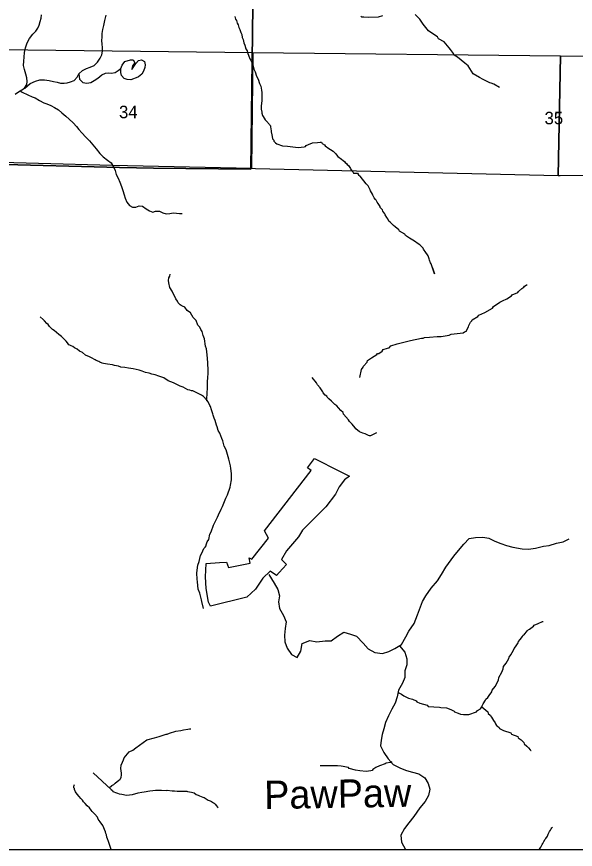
# Model space of a CAD drawing. Extents: x -10 to 158, y 8 to 33.
# Drawn here: x -6.464 to -4.593, y 16.018 to 18.808 of the extents above; entities that cross this region are included whole.
import ezdxf

# ---------------------------------------------------------------- set-up
doc = ezdxf.new("R2010")
doc.units = 0
for name, color, linetype in [('GM_X_Corporation', 7, 'Continuous'), ('GM_X_Minor_River', 7, 'Continuous'), ('GM_X_Minor_River_Text', 7, 'Continuous'), ('GM_X_Section_Text', 7, 'Continuous')]:
    doc.layers.add(name, color=color, linetype=linetype)

msp = doc.modelspace()

# ---------------------------------------------------------------- linework, layer by layer
at = {"layer": 'GM_X_Corporation'}
for points in [[(-9.7914, 22.7162), (-9.7914, 16.0183), (-2.9914, 16.0183), (-2.9914, 19.1544)], [(-9.7914, 22.7162), (-9.7914, 18.392), (-9.6242, 18.3881), (-9.0027, 18.3743), (-8.9838, 18.3739), (-8.93, 18.3728), (-7.7325, 18.3437), (-7.5205, 18.3416), (-6.9708, 18.3249), (-6.1191, 18.3027), (-6.0053, 18.2999), (-5.6789, 18.2975), (-5.6625, 19.6663)], [(-5.6625, 19.6663), (-5.6789, 18.2975), (-6.0053, 18.2999), (-6.1191, 18.3027), (-6.9708, 18.3249), (-7.5205, 18.3416), (-7.7325, 18.3437), (-8.93, 18.3728), (-8.9838, 18.3739), (-9.0027, 18.3743), (-9.6242, 18.3881), (-9.6444, 17.5212), (-9.6604, 16.9971), (-9.6851, 16.2018), (-9.6914, 16.0183), (-3.6338, 16.0183), (-3.6311, 16.2195), (-3.6167, 17.6595), (-3.6057, 18.5118), (-3.613, 18.695), (-3.6159, 19.0246)]]:
    msp.add_lwpolyline(points, dxfattribs=at)
for points in [[(-6.7094, 18.6997), (-5.6732, 18.6881), (-5.6766, 18.2989), (-6.1442, 18.3097), (-6.6386, 18.3222), (-6.7106, 18.3234)], [(-5.6732, 18.6881), (-4.6427, 18.6767), (-4.6497, 18.2746), (-5.6637, 18.2983), (-5.6766, 18.2989)], [(-4.6427, 18.6767), (-3.6115, 18.6705), (-3.6152, 18.2835), (-4.1965, 18.2758), (-4.6435, 18.2744), (-4.6497, 18.2746)], [(-5.6849, 16.9948), (-5.6762, 16.9904), (-5.62, 17.0603), (-5.6339, 17.0852), (-5.4774, 17.2874), (-5.4892, 17.2961), (-5.4662, 17.3276), (-5.3829, 17.2856), (-5.3487, 17.2682), (-5.3657, 17.256), (-5.3839, 17.2324), (-5.3956, 17.2083), (-5.4286, 17.1661), (-5.4532, 17.1412), (-5.5069, 17.0875), (-5.5198, 17.0652), (-5.5597, 17.0179), (-5.5771, 16.9895), (-5.5597, 16.9724), (-5.5842, 16.9455), (-5.5931, 16.9359), (-5.6147, 16.9508), (-5.6394, 16.9263), (-5.6636, 16.8897), (-5.693, 16.8637), (-5.8141, 16.8326), (-5.8216, 16.8469), (-5.8295, 16.8918), (-5.8316, 16.9312), (-5.8295, 16.9758), (-5.7839, 16.979), (-5.761, 16.9802), (-5.7545, 16.9631), (-5.6812, 16.9769)]]:
    msp.add_lwpolyline(points, close=True, dxfattribs=at)
at = {"layer": 'GM_X_Minor_River'}
for points in [[(-6.4686, 18.5482), (-6.4571, 18.5556), (-6.4464, 18.5623), (-6.4369, 18.5679), (-6.4295, 18.5804), (-6.4286, 18.591), (-6.4297, 18.6032), (-6.4333, 18.6154), (-6.4377, 18.6306), (-6.4402, 18.6439), (-6.4401, 18.6591), (-6.4388, 18.6727), (-6.4371, 18.6875), (-6.4343, 18.7034), (-6.428, 18.7201), (-6.421, 18.7348), (-6.4099, 18.7495), (-6.3999, 18.7593), (-6.3922, 18.7694), (-6.3886, 18.7796), (-6.3847, 18.7914), (-6.3816, 18.8027), (-6.3799, 18.8141)], [(-6.4362, 18.5684), (-6.4181, 18.5837), (-6.4005, 18.5918), (-6.3864, 18.5959), (-6.3705, 18.5964), (-6.3542, 18.594), (-6.3406, 18.5908), (-6.3281, 18.588), (-6.3163, 18.5852), (-6.3042, 18.5847), (-6.2939, 18.5857), (-6.2832, 18.5898), (-6.271, 18.5946), (-6.2607, 18.6051), (-6.2549, 18.6165), (-6.2434, 18.6273), (-6.23, 18.6344), (-6.2174, 18.6388), (-6.2041, 18.644), (-6.1926, 18.6553), (-6.1837, 18.6688), (-6.1782, 18.6805), (-6.1758, 18.6927), (-6.1765, 18.7048), (-6.1775, 18.7155), (-6.1781, 18.728), (-6.1776, 18.7394), (-6.1767, 18.7511), (-6.1747, 18.7648), (-6.1719, 18.7788), (-6.1683, 18.7947), (-6.1643, 18.8125)], [(-5.733, 18.8081), (-5.7302, 18.7998), (-5.7275, 18.7949), (-5.725, 18.7862), (-5.7215, 18.7809), (-5.7191, 18.7715), (-5.716, 18.7654), (-5.7131, 18.7545), (-5.71, 18.7481), (-5.7079, 18.7378), (-5.7051, 18.7314), (-5.7026, 18.7201), (-5.6991, 18.7125), (-5.6962, 18.7004), (-5.6919, 18.6932), (-5.6911, 18.6879), (-5.6856, 18.6759), (-5.6827, 18.6672), (-5.6796, 18.6627), (-5.6776, 18.6562), (-5.6753, 18.6529), (-5.674, 18.6472), (-5.6717, 18.6423), (-5.6692, 18.6317), (-5.6649, 18.623), (-5.6608, 18.6083), (-5.655, 18.5988), (-5.6509, 18.5841), (-5.6462, 18.575), (-5.6437, 18.5622), (-5.6421, 18.5538), (-5.642, 18.5481), (-5.6421, 18.5326), (-5.6431, 18.5261), (-5.6443, 18.5093), (-5.645, 18.5025), (-5.6449, 18.4983), (-5.6428, 18.4885), (-5.6428, 18.4851), (-5.64, 18.4767), (-5.638, 18.473), (-5.6314, 18.4621), (-5.6267, 18.4576), (-5.6174, 18.4471), (-5.6155, 18.4445), (-5.6139, 18.4418), (-5.6131, 18.4384), (-5.6118, 18.4259), (-5.6109, 18.4221), (-5.6096, 18.4115), (-5.608, 18.407), (-5.6064, 18.399), (-5.6029, 18.3937), (-5.6024, 18.3911), (-5.597, 18.3847), (-5.5924, 18.3821), (-5.5729, 18.3752), (-5.5566, 18.3736), (-5.5208, 18.3696), (-5.5007, 18.3714), (-5.4958, 18.373)], [(-5.238, 18.811), (-5.2535, 18.8065), (-5.285, 18.8049), (-5.301, 18.8058), (-5.3074, 18.8068), (-5.3105, 18.8087)], [(-4.8462, 18.5708), (-4.8658, 18.5817), (-4.8743, 18.585), (-4.8792, 18.5868), (-4.9014, 18.5978), (-4.9133, 18.6041), (-4.9352, 18.6163), (-4.9516, 18.643), (-4.9627, 18.6519), (-4.9874, 18.6721), (-4.9989, 18.6791), (-5.0005, 18.684), (-5.0106, 18.6979), (-5.0149, 18.7039), (-5.0315, 18.7238), (-5.0511, 18.7338), (-5.0546, 18.7402), (-5.0765, 18.755), (-5.0849, 18.7606), (-5.0974, 18.7767), (-5.1028, 18.7831), (-5.1137, 18.8), (-5.1191, 18.8056), (-5.1295, 18.815)], [(-6.2549, 18.6165), (-6.2535, 18.599), (-6.2423, 18.5875), (-6.2286, 18.585), (-6.2157, 18.5876), (-6.2038, 18.5943), (-6.1916, 18.6017), (-6.1778, 18.613), (-6.1664, 18.6189), (-6.1565, 18.6196), (-6.1455, 18.6187), (-6.1337, 18.6208), (-6.1238, 18.6272), (-6.1142, 18.6343), (-6.1103, 18.646), (-6.1014, 18.6577), (-6.0824, 18.6628), (-6.0729, 18.6631), (-6.0673, 18.6532), (-6.0761, 18.643), (-6.0782, 18.6313), (-6.0708, 18.641), (-6.065, 18.6509), (-6.0554, 18.6606), (-6.0452, 18.6632), (-6.035, 18.6577), (-6.0336, 18.6471), (-6.0344, 18.6376), (-6.0383, 18.6255), (-6.0442, 18.6149), (-6.0553, 18.6059), (-6.058, 18.6048)], [(-6.0583, 18.6047), (-6.0808, 18.5964), (-6.093, 18.5969), (-6.1035, 18.6012), (-6.1129, 18.6107), (-6.1147, 18.621), (-6.1146, 18.6309), (-6.1142, 18.6309)], [(-6.0694, 18.5998), (-6.0691, 18.5999)], [(-6.4515, 18.5591), (-6.445, 18.5547), (-6.4257, 18.5458), (-6.4117, 18.5399), (-6.4015, 18.5357), (-6.3872, 18.5272), (-6.3728, 18.5194), (-6.363, 18.5159), (-6.3494, 18.5108), (-6.3366, 18.5034), (-6.3234, 18.4953), (-6.3125, 18.4857), (-6.2993, 18.4746), (-6.288, 18.4646), (-6.2748, 18.4523), (-6.2632, 18.44), (-6.2557, 18.4304), (-6.2452, 18.4186), (-6.2321, 18.4044), (-6.2193, 18.3925), (-6.2081, 18.379), (-6.1976, 18.3656), (-6.1856, 18.3492), (-6.1743, 18.3388), (-6.1593, 18.3276), (-6.1476, 18.318), (-6.1394, 18.305), (-6.1342, 18.2928), (-6.1298, 18.2787), (-6.1242, 18.2665), (-6.1183, 18.2532), (-6.1127, 18.2387), (-6.1076, 18.2257), (-6.1032, 18.2105), (-6.1006, 18.1994), (-6.0947, 18.1868), (-6.0853, 18.175), (-6.0752, 18.1692), (-6.0641, 18.1702), (-6.0535, 18.1742), (-6.0417, 18.1726), (-6.03, 18.1645), (-6.0191, 18.1572), (-6.0077, 18.1529), (-5.9982, 18.1558), (-5.9857, 18.1568), (-5.974, 18.151), (-5.9634, 18.1471), (-5.9501, 18.1485), (-5.9394, 18.1502), (-5.9288, 18.1497), (-5.9178, 18.1489), (-5.9098, 18.1488)], [(-5.4958, 18.373), (-5.494, 18.3765), (-5.4861, 18.3796), (-5.4733, 18.3851), (-5.4562, 18.3866), (-5.4475, 18.3875), (-5.4429, 18.3871), (-5.4406, 18.3826), (-5.4325, 18.3782), (-5.4309, 18.3752), (-5.4183, 18.3666), (-5.4129, 18.3633), (-5.4041, 18.3577), (-5.3944, 18.3488), (-5.3925, 18.3454), (-5.3886, 18.3394), (-5.3755, 18.3308), (-5.3705, 18.3256), (-5.3659, 18.323), (-5.3635, 18.3189), (-5.3593, 18.3163), (-5.3566, 18.3125), (-5.3524, 18.3088), (-5.3484, 18.3024), (-5.3457, 18.2998), (-5.3445, 18.2956), (-5.3399, 18.2907), (-5.3372, 18.2874), (-5.3356, 18.284), (-5.3318, 18.2833), (-5.3265, 18.2837), (-5.3223, 18.2834), (-5.3184, 18.2785), (-5.3138, 18.2741)], [(-5.0712, 17.9667), (-5.0644, 17.9461), (-5.076, 17.9799), (-5.0776, 17.9833), (-5.0808, 17.9924), (-5.0824, 17.9961), (-5.0856, 18.0067), (-5.0875, 18.0105), (-5.093, 18.0176), (-5.1008, 18.0285), (-5.1023, 18.0327), (-5.1132, 18.0435), (-5.1193, 18.0472), (-5.1312, 18.0562), (-5.1374, 18.0595), (-5.1485, 18.0654), (-5.1619, 18.0747), (-5.1639, 18.0788), (-5.1812, 18.0896), (-5.1835, 18.0937), (-5.1962, 18.1042), (-5.2016, 18.1079), (-5.2116, 18.118), (-5.2174, 18.1228), (-5.221, 18.1311), (-5.2237, 18.1349), (-5.2299, 18.1439), (-5.2307, 18.1477), (-5.2374, 18.1567), (-5.2382, 18.1605), (-5.2459, 18.1691), (-5.2467, 18.1725), (-5.2526, 18.1816), (-5.2568, 18.186), (-5.26, 18.1928), (-5.2619, 18.1958), (-5.2662, 18.2011), (-5.2709, 18.2098), (-5.2721, 18.2135), (-5.2788, 18.2241), (-5.28, 18.2282), (-5.287, 18.241), (-5.2932, 18.2474), (-5.3138, 18.2741)], [(-5.8266, 17.5211), (-5.8266, 17.5234), (-5.8264, 17.5318), (-5.8254, 17.5409), (-5.8248, 17.5702), (-5.8246, 17.5808), (-5.8234, 17.6021), (-5.8228, 17.6094), (-5.8228, 17.6303), (-5.823, 17.6409), (-5.8235, 17.6496), (-5.8254, 17.6747), (-5.8284, 17.6952), (-5.8309, 17.7046), (-5.8351, 17.7289), (-5.8387, 17.7402), (-5.8424, 17.7535), (-5.8466, 17.7595), (-5.8506, 17.7682), (-5.8564, 17.7749), (-5.8623, 17.7896), (-5.8724, 17.8001), (-5.8818, 17.8156), (-5.8929, 17.8237), (-5.9007, 17.8343), (-5.9083, 17.8376), (-5.9122, 17.8398), (-5.916, 17.8428), (-5.9222, 17.8487), (-5.9246, 17.8552), (-5.9304, 17.8627), (-5.943, 17.8883), (-5.9508, 17.9003), (-5.9545, 17.9159), (-5.955, 17.9235), (-5.9536, 17.9326), (-5.9511, 17.9387), (-5.9495, 17.9451)], [(-5.3145, 17.5987), (-5.3083, 17.6255), (-5.3031, 17.6332), (-5.3017, 17.637), (-5.2901, 17.6505), (-5.2883, 17.6562), (-5.2748, 17.6651), (-5.2575, 17.6764), (-5.2549, 17.6791), (-5.2511, 17.6796), (-5.2395, 17.6874), (-5.2366, 17.6931), (-5.2222, 17.6971), (-5.2162, 17.6988), (-5.2106, 17.7049), (-5.1894, 17.7117), (-5.1448, 17.7227), (-5.1082, 17.7309), (-5.1021, 17.731), (-5.0976, 17.7329), (-5.0816, 17.7343), (-5.0555, 17.7359), (-5.0418, 17.7365), (-5.0153, 17.7407), (-5.0089, 17.7438), (-4.9688, 17.749), (-4.9639, 17.7521), (-4.9575, 17.7538), (-4.9571, 17.7568), (-4.9505, 17.7687), (-4.9498, 17.7729), (-4.9443, 17.7844), (-4.9398, 17.789), (-4.9384, 17.7925), (-4.9192, 17.8034), (-4.9159, 17.808), (-4.8955, 17.8163), (-4.8703, 17.8311), (-4.867, 17.8365), (-4.8456, 17.8513), (-4.8366, 17.8564), (-4.8223, 17.8631), (-4.8061, 17.8728), (-4.8039, 17.8759), (-4.7855, 17.8842), (-4.7832, 17.8876), (-4.7716, 17.8973), (-4.7649, 17.902), (-4.763, 17.9047), (-4.757, 17.9089), (-4.7544, 17.9105)], [(-6.2888, 17.7088), (-6.2915, 17.7114), (-6.2931, 17.7156), (-6.2981, 17.7204), (-6.3139, 17.7369), (-6.3228, 17.7428), (-6.3378, 17.7567), (-6.3436, 17.7604), (-6.3513, 17.7678), (-6.354, 17.7697), (-6.3586, 17.7761), (-6.3621, 17.7795), (-6.3706, 17.7892), (-6.3753, 17.7929), (-6.3845, 17.8019), (-6.3854, 17.8022)], [(-5.8383, 16.8247), (-5.8431, 16.8481), (-5.8447, 16.8538), (-5.8501, 16.8765), (-5.8552, 16.8905), (-5.8583, 16.914), (-5.8596, 16.9235), (-5.8599, 16.9432), (-5.8586, 16.9531), (-5.8566, 16.9707), (-5.8523, 16.9825), (-5.8477, 17.0023), (-5.8436, 17.0108), (-5.8367, 17.0257), (-5.8326, 17.0303), (-5.8293, 17.0353), (-5.8289, 17.0384), (-5.8253, 17.0483), (-5.8205, 17.0567), (-5.8162, 17.0739), (-5.8122, 17.0823), (-5.8039, 17.1045), (-5.7995, 17.113), (-5.791, 17.1313), (-5.7874, 17.1386), (-5.779, 17.1581), (-5.7742, 17.167), (-5.7629, 17.1945), (-5.7574, 17.206), (-5.7491, 17.2312), (-5.747, 17.2388), (-5.7446, 17.2564), (-5.7439, 17.2613), (-5.7442, 17.2773), (-5.746, 17.2947), (-5.7477, 17.3027), (-5.7526, 17.325), (-5.7554, 17.3337), (-5.7623, 17.3564), (-5.7685, 17.3685), (-5.7734, 17.387), (-5.777, 17.3946), (-5.7837, 17.4123), (-5.7888, 17.4214), (-5.7921, 17.4343), (-5.7944, 17.4399), (-5.7989, 17.4547), (-5.802, 17.4626), (-5.8056, 17.4728), (-5.8061, 17.4774), (-5.8104, 17.4876), (-5.8113, 17.4913), (-5.8145, 17.5019), (-5.8168, 17.5057), (-5.8224, 17.5178), (-5.827, 17.5226), (-5.8378, 17.5358), (-5.8444, 17.5395), (-5.8562, 17.545), (-5.8673, 17.5509), (-5.8738, 17.5542), (-5.878, 17.5545), (-5.8834, 17.5567), (-5.8899, 17.5581), (-5.9063, 17.5662), (-5.9163, 17.5703), (-5.9381, 17.5813), (-5.9564, 17.5879), (-5.9706, 17.5979), (-5.9878, 17.603), (-5.9993, 17.6081), (-6.0111, 17.6102), (-6.0195, 17.6139), (-6.0321, 17.6163), (-6.0432, 17.6207), (-6.0531, 17.6232), (-6.0733, 17.6282), (-6.0896, 17.6298), (-6.1011, 17.6323), (-6.1144, 17.6336), (-6.1228, 17.6365), (-6.1361, 17.6394), (-6.1422, 17.6412), (-6.159, 17.6436), (-6.1723, 17.6464), (-6.1773, 17.6475), (-6.1853, 17.6508), (-6.1887, 17.6522), (-6.1968, 17.6563), (-6.201, 17.6581), (-6.2129, 17.6651), (-6.2197, 17.6681), (-6.2328, 17.6743), (-6.2435, 17.6833), (-6.2531, 17.6873), (-6.2604, 17.694), (-6.27, 17.6981), (-6.2754, 17.7025), (-6.2815, 17.7047), (-6.2857, 17.7077), (-6.2888, 17.7088)], [(-5.2585, 17.4139), (-5.2791, 17.404), (-5.2821, 17.4039), (-5.2851, 17.4046), (-5.2966, 17.4105), (-5.3039, 17.4131), (-5.3154, 17.4175), (-5.328, 17.4268), (-5.3304, 17.4305), (-5.3405, 17.4429), (-5.3493, 17.4515), (-5.3525, 17.4575), (-5.3687, 17.4759), (-5.3704, 17.4816), (-5.3785, 17.4887), (-5.3858, 17.4973), (-5.3912, 17.5037), (-5.3978, 17.5089), (-5.4097, 17.5194), (-5.4186, 17.528), (-5.424, 17.5336), (-5.4252, 17.5362), (-5.431, 17.5403), (-5.4372, 17.5478), (-5.438, 17.5516), (-5.447, 17.5648), (-5.4558, 17.5741), (-5.459, 17.5813), (-5.4744, 17.5987)], [(-5.6188, 16.9388), (-5.6011, 16.9105), (-5.5887, 16.8886), (-5.583, 16.8681), (-5.5868, 16.8476), (-5.583, 16.8256), (-5.5705, 16.8014), (-5.5607, 16.7802), (-5.5641, 16.7578), (-5.5668, 16.7362), (-5.5656, 16.7138), (-5.5573, 16.6926), (-5.5437, 16.6714), (-5.5241, 16.6608), (-5.5116, 16.6828), (-5.5074, 16.7074), (-5.4821, 16.7184), (-5.4579, 16.7135), (-5.4307, 16.7165), (-5.4099, 16.7165), (-5.3887, 16.7324), (-5.368, 16.7457), (-5.346, 16.7388), (-5.326, 16.7328), (-5.3033, 16.7085), (-5.2863, 16.6896), (-5.2636, 16.6782), (-5.2387, 16.6748), (-5.2171, 16.6816), (-5.1975, 16.6907), (-5.1752, 16.7044), (-5.1608, 16.7305), (-5.1502, 16.7495), (-5.1328, 16.7745), (-5.1211, 16.8044), (-5.1045, 16.8488), (-5.0939, 16.8681), (-5.075, 16.8935), (-5.0542, 16.9174), (-5.041, 16.9386), (-5.0266, 16.9632), (-5.0001, 17.0007), (-4.9835, 17.0197), (-4.9661, 17.0402), (-4.9487, 17.0602), (-4.9268, 17.0625), (-4.9026, 17.064), (-4.8822, 17.0603), (-4.8622, 17.0504), (-4.8425, 17.0428), (-4.8228, 17.0364), (-4.8024, 17.0303), (-4.7707, 17.025), (-4.7491, 17.0235), (-4.7261, 17.0277), (-4.6996, 17.0337), (-4.6803, 17.0364), (-4.6562, 17.0443), (-4.6331, 17.0485), (-4.6131, 17.0584)], [(-5.1865, 16.544), (-5.1792, 16.5408), (-5.1754, 16.5386), (-5.1665, 16.5322), (-5.1608, 16.5289), (-5.1512, 16.5249), (-5.1379, 16.5217), (-5.1253, 16.5158), (-5.1237, 16.5128), (-5.1137, 16.508), (-5.0893, 16.5008), (-5.0851, 16.4974), (-5.0474, 16.4942), (-5.0433, 16.4935), (-5.0246, 16.4927), (-5.0151, 16.4894), (-5.0078, 16.4861), (-4.999, 16.4813), (-4.9971, 16.4787), (-4.9852, 16.4743), (-4.9776, 16.4714), (-4.9669, 16.47), (-4.9498, 16.4703), (-4.9238, 16.479), (-4.9205, 16.4837), (-4.9099, 16.4888), (-4.9059, 16.4953), (-4.9052, 16.4987), (-4.9011, 16.506), (-4.8933, 16.5179), (-4.8923, 16.521), (-4.8859, 16.5272), (-4.8815, 16.5333), (-4.8726, 16.546), (-4.8712, 16.5521), (-4.8607, 16.564), (-4.8501, 16.5855), (-4.8487, 16.5935), (-4.8392, 16.6123), (-4.8344, 16.623), (-4.8334, 16.6306), (-4.8245, 16.6418), (-4.8157, 16.6579), (-4.8146, 16.6625), (-4.809, 16.6705), (-4.8046, 16.6782), (-4.7987, 16.6882), (-4.798, 16.6916), (-4.7932, 16.697), (-4.7847, 16.7101), (-4.7832, 16.7143), (-4.7773, 16.7208), (-4.7695, 16.7312), (-4.7688, 16.7346), (-4.7628, 16.7397), (-4.7553, 16.7478), (-4.7539, 16.7512), (-4.7463, 16.7559), (-4.7328, 16.7656), (-4.7306, 16.7691), (-4.7174, 16.7746), (-4.7027, 16.7813), (-4.7001, 16.7821)], [(-5.1815, 16.7005), (-5.1638, 16.6793), (-5.157, 16.657), (-5.1567, 16.6365), (-5.1642, 16.6161), (-5.1642, 16.5941), (-5.171, 16.5747), (-5.1846, 16.552), (-5.1899, 16.5289), (-5.1964, 16.508), (-5.207, 16.488), (-5.2187, 16.4652), (-5.2281, 16.4429), (-5.2338, 16.422), (-5.2391, 16.4031), (-5.2432, 16.3841), (-5.2448, 16.3652), (-5.2342, 16.3428), (-5.2191, 16.3216), (-5.2024, 16.3023), (-5.1786, 16.2905), (-5.1582, 16.283), (-5.1382, 16.2765), (-5.117, 16.2716), (-5.0966, 16.2576), (-5.0856, 16.2386), (-5.0803, 16.2197), (-5.0849, 16.1985), (-5.0951, 16.1791), (-5.1132, 16.1572), (-5.134, 16.1287), (-5.1503, 16.1075), (-5.1646, 16.0882), (-5.1767, 16.0658), (-5.1745, 16.0423), (-5.162, 16.0183)], [(-4.9059, 16.4953), (-4.8855, 16.4789), (-4.8842, 16.4732), (-4.8781, 16.4684), (-4.8773, 16.4657), (-4.8738, 16.4612), (-4.8706, 16.4559), (-4.8671, 16.4503), (-4.8613, 16.442), (-4.8605, 16.4386), (-4.8566, 16.4334), (-4.8539, 16.4311), (-4.8481, 16.4266), (-4.8465, 16.4233), (-4.8328, 16.417), (-4.8091, 16.4083), (-4.806, 16.4045), (-4.7857, 16.3961), (-4.7838, 16.3923), (-4.7745, 16.3856), (-4.7652, 16.3759), (-4.764, 16.3721), (-4.7556, 16.3643), (-4.7521, 16.3605), (-4.7498, 16.3579), (-4.7443, 16.3515), (-4.7416, 16.3497), (-4.7409, 16.3494)], [(-6.1534, 16.2246), (-6.145, 16.2325), (-6.1382, 16.2357), (-6.1333, 16.24), (-6.1217, 16.2496), (-6.1176, 16.252), (-6.1157, 16.2547), (-6.1132, 16.2604), (-6.1125, 16.2665), (-6.1126, 16.2733), (-6.1139, 16.2813), (-6.1144, 16.2897), (-6.1131, 16.2999), (-6.1095, 16.3106), (-6.1054, 16.3183), (-6.1033, 16.3252), (-6.0873, 16.3448), (-6.0745, 16.3511), (-6.064, 16.3589), (-6.0276, 16.3853), (-6.0015, 16.3914), (-5.9864, 16.3969), (-5.9626, 16.4038), (-5.9596, 16.4042), (-5.9513, 16.4074), (-5.9302, 16.4142), (-5.9143, 16.4167), (-5.9044, 16.4184), (-5.8904, 16.4213), (-5.8848, 16.4217), (-5.8798, 16.4222)], [(-5.2068, 16.3112), (-5.2113, 16.3096), (-5.2257, 16.3067), (-5.229, 16.3043), (-5.2487, 16.2983), (-5.2604, 16.2928), (-5.2712, 16.2858), (-5.2727, 16.2828), (-5.278, 16.2811), (-5.2931, 16.2786), (-5.3148, 16.281), (-5.3289, 16.2834), (-5.3499, 16.2895), (-5.3522, 16.2921), (-5.3594, 16.2932), (-5.3701, 16.296), (-5.3773, 16.2967), (-5.3891, 16.298), (-5.3971, 16.2983), (-5.4165, 16.2983), (-5.4438, 16.2979), (-5.4476, 16.2986)], [(-6.1466, 16.2185), (-6.2077, 16.2752)], [(-6.1471, 16.0183), (-6.1521, 16.031), (-6.1565, 16.0442), (-6.1597, 16.0541), (-6.1613, 16.0586), (-6.1626, 16.067), (-6.1646, 16.0715), (-6.1666, 16.0775), (-6.1745, 16.0979), (-6.1838, 16.1107), (-6.1901, 16.1193), (-6.1932, 16.1258), (-6.2014, 16.1366), (-6.2068, 16.1411), (-6.2102, 16.1449), (-6.2138, 16.1498), (-6.2199, 16.1569), (-6.2273, 16.1644), (-6.2339, 16.1715), (-6.2393, 16.1779), (-6.2435, 16.1827), (-6.2486, 16.1887), (-6.2544, 16.1955), (-6.261, 16.2034), (-6.266, 16.2105), (-6.27, 16.2184), (-6.2704, 16.2222), (-6.2716, 16.2249), (-6.2717, 16.2275), (-6.2712, 16.2349), (-6.2714, 16.2322)], [(-6.1471, 16.2191), (-6.1431, 16.2155), (-6.1412, 16.2125), (-6.1297, 16.2073), (-6.1263, 16.2062), (-6.1202, 16.2041), (-6.1114, 16.2031), (-6.0958, 16.2003), (-6.0852, 16.2008), (-6.0761, 16.2025), (-6.0565, 16.2081), (-6.0447, 16.2098), (-6.0364, 16.2115), (-6.0175, 16.2148), (-6.0072, 16.2157), (-5.9985, 16.2162), (-5.9788, 16.2162), (-5.9625, 16.216), (-5.9594, 16.2161), (-5.9427, 16.2148), (-5.9347, 16.2138), (-5.9263, 16.2128), (-5.9032, 16.2132), (-5.8941, 16.2129), (-5.891, 16.2122), (-5.8781, 16.2098), (-5.8735, 16.2087), (-5.8697, 16.2072), (-5.862, 16.2016), (-5.8559, 16.1998), (-5.8513, 16.198), (-5.8406, 16.1932), (-5.8356, 16.1918), (-5.8318, 16.1896), (-5.8226, 16.1833), (-5.8161, 16.1811), (-5.8115, 16.1789), (-5.8046, 16.1744), (-5.8019, 16.1726), (-5.7992, 16.17), (-5.7949, 16.1643), (-5.791, 16.1598), (-5.7891, 16.1572)], [(-4.7143, 16.0183), (-4.7105, 16.0218), (-4.708, 16.0253), (-4.7039, 16.0341), (-4.7021, 16.0379), (-4.6977, 16.0444), (-4.694, 16.0525), (-4.691, 16.0548), (-4.6858, 16.0628), (-4.6833, 16.0693), (-4.6818, 16.0732), (-4.6792, 16.0778), (-4.6763, 16.0824), (-4.6733, 16.0866), (-4.6711, 16.0901), (-4.6693, 16.0931)]]:
    msp.add_lwpolyline(points, dxfattribs=at)

# ---------------------------------------------------------------- texts
at = {"layer": 'GM_X_Minor_River_Text'}
msp.add_text('PawPaw', height=0.09469, rotation=0.9023, dxfattribs=at).set_placement((-5.634, 16.1534))
at = {"layer": 'GM_X_Section_Text'}
for s, p in [('34', (-6.1208, 18.4677)), ('35', (-4.6958, 18.4473))]:
    msp.add_text(s, height=0.04186, rotation=0, dxfattribs=at).set_placement(p)

doc.saveas('drawing.dxf')
